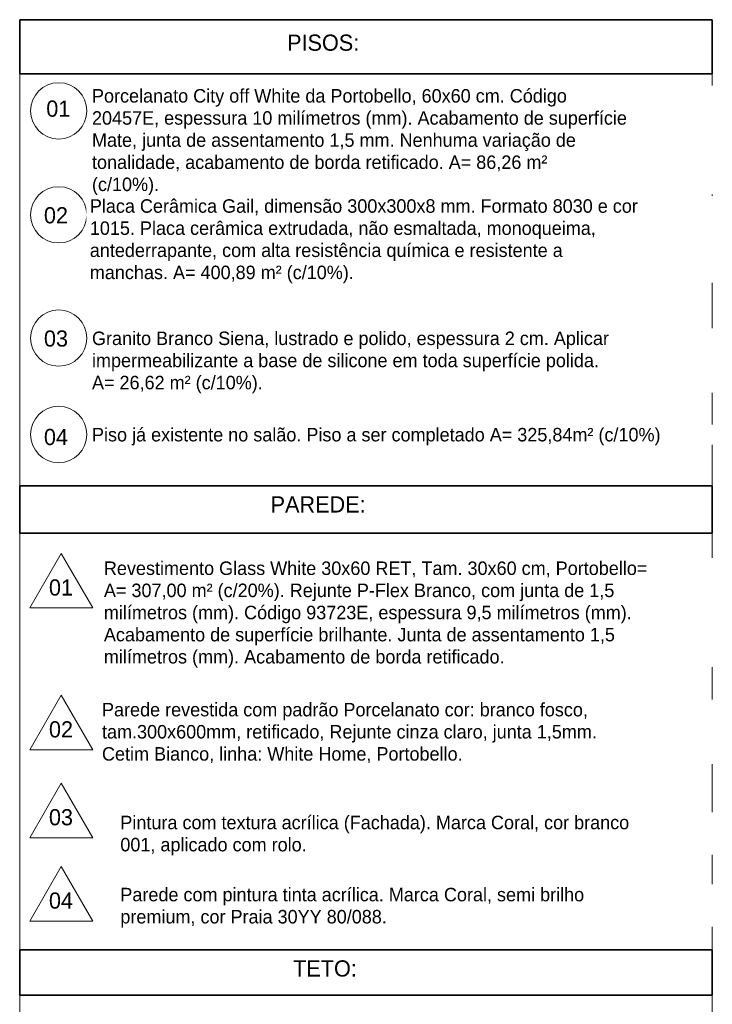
# Model space of a CAD drawing. Header units: metres. Extents: x -33 to 126, y -29 to 31.
# Tile 275 of 656: x 26.46 to 32.62, y 4.74 to 13.48. Entities that reach past the tile are written whole.
import ezdxf

# ---------------------------------------------------------------- set-up
doc = ezdxf.new("R2010")
doc.units = ezdxf.units.M
for name, color, linetype, lineweight in [('A-DETL-MEDM', 33, 'Continuous', 35), ('A-DETL-THIN', 151, 'Continuous', 18), ('G-ANNO-TEXT', 7, 'Continuous', 18)]:
    doc.layers.add(name, color=color, linetype=linetype, lineweight=lineweight)
doc.styles.add('Century Gothic', font='GOTHIC.TTF', dxfattribs={"height": 0.143711})
doc.styles.add('Century Gothic_6', font='GOTHIC.TTF', dxfattribs={"height": 0.119759})

msp = doc.modelspace()

# ---------------------------------------------------------------- linework, layer by layer
at = {"layer": 'A-DETL-MEDM'}
for p, q in [((26.4628, 13.4794), (32.6168, 13.4794)), ((26.4628, 12.9994), (26.4628, 13.4794)), ((32.6168, 12.9994), (32.6168, 13.4794)), ((26.4628, 12.9994), (32.6168, 12.9994)), ((26.4628, 9.3394), (32.6168, 9.3394)), ((26.4628, 8.9194), (26.4628, 9.3394)), ((32.6168, 8.9194), (32.6168, 9.3394)), ((26.4628, 8.9194), (32.6168, 8.9194)), ((26.4628, 5.2194), (32.6168, 5.2194)), ((26.4628, 4.8194), (26.4628, 5.2194)), ((32.6168, 4.8194), (32.6168, 5.2194)), ((26.4628, 4.8194), (32.6168, 4.8194))]:
    msp.add_line(p, q, dxfattribs=at)
at = {"layer": 'A-DETL-THIN'}
for p, q in [((26.4628, 12.9994), (26.4628, 9.3394)), ((32.6168, 12.9994), (32.6168, 9.3394)), ((26.4628, 8.9194), (26.4628, 5.2194)), ((32.6168, 8.9194), (32.6168, 5.2194)), ((26.8325, 8.741), (26.5525, 8.256)), ((26.8325, 8.741), (27.1125, 8.256)), ((27.1125, 8.256), (26.5525, 8.256)), ((26.8325, 7.481), (26.5525, 6.996)), ((26.8325, 7.481), (27.1125, 6.996)), ((27.1125, 6.996), (26.5525, 6.996)), ((26.8325, 6.701), (26.5525, 6.216)), ((26.8325, 6.701), (27.1125, 6.216)), ((27.1125, 6.216), (26.5525, 6.216)), ((26.8325, 5.961), (26.5525, 5.476)), ((26.8325, 5.961), (27.1125, 5.476)), ((27.1125, 5.476), (26.5525, 5.476)), ((26.4628, 4.8194), (26.4628, 1.2794)), ((32.6168, 4.8194), (32.6168, 1.2794))]:
    msp.add_line(p, q, dxfattribs=at)
for centre in [(26.8092, 12.6698), (26.8092, 11.7467), (26.8092, 10.6524), (26.8092, 9.7969)]:
    msp.add_circle(centre, 0.25, dxfattribs=at)

# ---------------------------------------------------------------- texts
at = {"layer": 'G-ANNO-TEXT', "lineweight": 9, "char_height": 0.14371, "attachment_point": 1, "line_spacing_factor": 0.984117, "style": 'Century Gothic'}
for s, insert, width in [('PISOS:', (28.8387, 13.3473), 0.702), ('01', (26.6992, 12.7617), 0.2628), ('02', (26.6783, 11.8148), 0.2628), ('03', (26.6783, 10.7205), 0.2628), ('04', (26.6783, 9.8461), 0.2628), ('PAREDE:', (28.6925, 9.2473), 0.9522), ('01', (26.7228, 8.51), 0.2628), ('02', (26.7228, 7.25), 0.2628), ('03', (26.7228, 6.47), 0.2628), ('04', (26.7228, 5.73), 0.2628), ('TETO:', (28.8925, 5.1273), 0.594)]:
    msp.add_mtext(s, dxfattribs=dict(at, insert=insert, width=width))
at = {"layer": 'G-ANNO-TEXT', "lineweight": 9, "char_height": 0.119759, "attachment_point": 1, "line_spacing_factor": 0.984117, "style": 'Century Gothic_6', "bg_fill": 3, "box_fill_scale": 1.25, "bg_fill_color": 0, "bg_fill_transparency": 0}
for s, insert, width in [('Porcelanato City off White da Portobello, 60x60 cm. Código\\P20457E, espessura 10 milímetros (mm). Acabamento de superfície\\PMate, junta de assentamento 1,5 mm. Nenhuma variação de\\Ptonalidade, acabamento de borda retificado. A= 86,26 m²\\P(c/10%).', (27.1051, 12.8633), 6.2145), ('Granito Branco Siena, lustrado e polido, espessura 2 cm. Aplicar\\Pimpermeabilizante a base de silicone em toda superfície polida.\\PA= 26,62 m² (c/10%).', (27.1051, 10.7102), 6.1215), ('Piso já existente no salão. Piso a ser completado A= 325,84m² (c/10%)', (27.1051, 9.8547), 6.588), ('Revestimento Glass White 30x60 RET, Tam. 30x60 cm, Portobello=\\PA= 307,00 m² (c/20%). Rejunte P-Flex Branco, com junta de 1,5\\Pmilímetros (mm). Código 93723E, espessura 9,5 milímetros (mm).\\PAcabamento de superfície brilhante. Junta de assentamento 1,5\\Pmilímetros (mm). Acabamento de borda retificado.', (27.2111, 8.6687), 6.174), ('Parede revestida com padrão Porcelanato cor: branco fosco,\\Ptam.300x600mm, retificado, Rejunte cinza claro, junta 1,5mm.\\PCetim Bianco, linha: White Home, Portobello.', (27.194, 7.4133), 5.943), ('Pintura com textura acrílica (Fachada). Marca Coral, cor branco\\P001, aplicado com rolo.', (27.3571, 6.4111), 6.1905), ('Parede com pintura tinta acrílica. Marca Coral, semi brilho\\Ppremium, cor Praia 30YY 80/088.', (27.3571, 5.7711), 5.5785)]:
    msp.add_mtext(s, dxfattribs=dict(at, insert=insert, width=width))

# ---------------------------------------------------------------- next in the draw order: texts
at = {"layer": 'G-ANNO-TEXT', "lineweight": 9, "insert": (27.0861, 11.8849), "char_height": 0.119759, "width": 6.438, "attachment_point": 1, "line_spacing_factor": 0.984117, "style": 'Century Gothic_6', "bg_fill": 3, "box_fill_scale": 1.25, "bg_fill_color": 0, "bg_fill_transparency": 0}
msp.add_mtext('Placa Cerâmica Gail, dimensão 300x300x8 mm. Formato 8030 e cor\\P1015. Placa cerâmica extrudada, não esmaltada, monoqueima,\\Pantederrapante, com alta resistência química e resistente a\\Pmanchas. A= 400,89 m² (c/10%).', dxfattribs=at)

doc.saveas('drawing.dxf')
